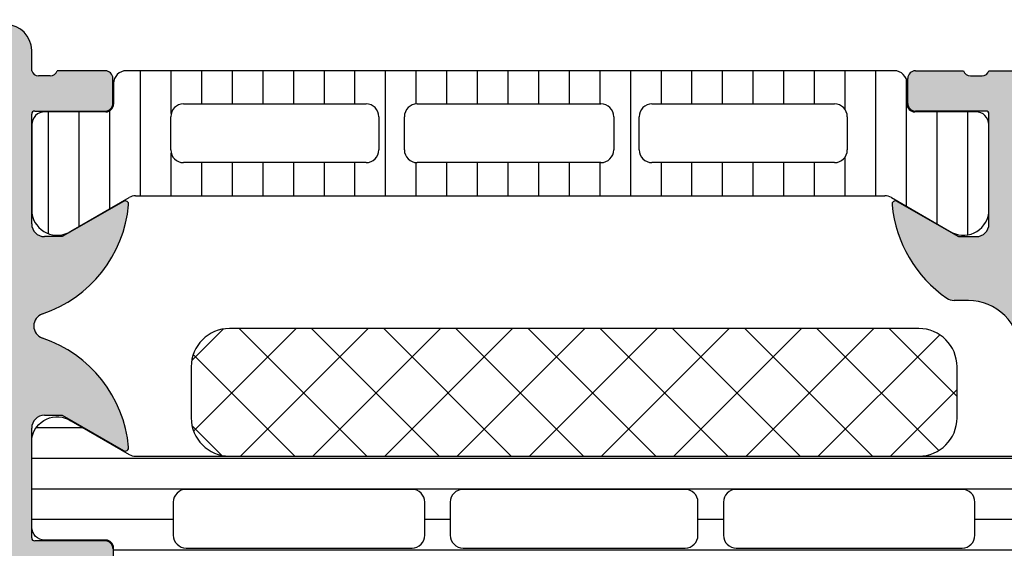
# Model space of a CAD drawing. Header units: millimetres. Extents: x 247761 to 294611, y 172579 to 236863.
# Tile 567 of 596: x 276233 to 276271, y 195441 to 195462. Entities that reach past the tile are written whole.
import ezdxf

# ---------------------------------------------------------------- set-up
doc = ezdxf.new("R2010")
doc.units = ezdxf.units.MM
doc.layers.add('FASÁDA DETAILNÍ', color=4, linetype='Continuous')
doc.layers.add('NOVA', color=240, linetype='Continuous')

# ---------------------------------------------------------------- blocks, each defined once
blk = doc.blocks.new('A$C69D17D4D')
at = {"layer": 'FASÁDA DETAILNÍ'}
h = blk.add_hatch(color=256, dxfattribs=at)
edge = h.paths.add_edge_path()
edge.add_arc((1588.938067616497, 22086.81045535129), 0.120000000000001, 90.0000000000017, 180.0000000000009, ccw=False)
edge.add_line((1588.938067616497, 22086.93045535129), (1591.698065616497, 22086.93045535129))
edge.add_arc((1591.698065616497, 22087.23045535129), 0.3000000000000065, 270, 359.9999999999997)
edge.add_line((1591.998065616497, 22087.23045535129), (1591.998065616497, 22088.21042967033))
edge.add_arc((1591.698065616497, 22088.21042967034), 0.3000000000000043, -8.905553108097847e-14, 90.00000000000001)
edge.add_line((1591.698065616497, 22088.51042967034), (1589.818054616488, 22088.51042967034))
edge.add_arc((1589.550511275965, 22088.58929676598), 0.2789255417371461, -91.16287007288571, -16.42459455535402, ccw=False)
edge.add_line((1589.544850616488, 22088.31042867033), (1589.091256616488, 22088.31042867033))
edge.add_arc((1589.08558820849, 22088.58926611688), 0.2788950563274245, -163.58012358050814, -88.83541062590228, ccw=False)
edge.add_line((1588.818067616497, 22088.51042967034), (1588.818067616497, 22089.31060438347))
edge.add_arc((1587.818067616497, 22089.31060438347), 0.9999999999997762, -1.276038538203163e-11, 89.9999999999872)
edge.add_line((1587.818067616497, 22090.31060438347), (1584.318060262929, 22090.31060438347))
edge.add_arc((1584.318080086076, 22089.31058456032), 1.000019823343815, 90.00113576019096, 179.9988642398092)
edge.add_line((1583.318060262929, 22089.31060438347), (1583.318060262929, 22088.81060438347))
edge.add_line((1583.318060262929, 22088.81060438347), (1585.818060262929, 22088.81060438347))
edge.add_arc((1585.818014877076, 22087.81055899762), 1.000045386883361, 0.0026002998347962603, 89.99739970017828, ccw=False)
edge.add_line((1586.818060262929, 22087.81060438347), (1586.818060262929, 22086.51058607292))
edge.add_arc((1585.818007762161, 22086.51063857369), 1.000052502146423, -89.99699208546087, -0.0030079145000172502, ccw=False)
edge.add_line((1585.818060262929, 22085.51058607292), (1578.818060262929, 22085.51058607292))
edge.add_arc((1578.318060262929, 22086.03570782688), 0.7250881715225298, -133.5961838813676, -46.40381611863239, ccw=False)
edge.add_line((1577.818060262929, 22085.51058607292), (1571.783972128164, 22085.51058607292))
edge.add_arc((1571.784024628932, 22086.51063857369), 1.000052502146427, 180.0030079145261, 269.9969920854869, ccw=False)
edge.add_line((1570.783972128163, 22086.51058607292), (1570.783972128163, 22087.81060438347))
edge.add_arc((1571.784017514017, 22087.81055899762), 1.000045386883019, 90.00260029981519, 179.9973997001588, ccw=False)
edge.add_line((1571.783972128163, 22088.81060438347), (1573.318060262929, 22088.81060438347))
edge.add_line((1573.318060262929, 22088.81060438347), (1573.318060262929, 22089.41061048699))
edge.add_line((1573.318060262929, 22089.41061048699), (1572.218054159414, 22090.51058607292))
edge.add_line((1572.218054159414, 22090.51058607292), (1568.818060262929, 22090.51058607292))
edge.add_line((1568.818060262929, 22090.51058607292), (1568.818060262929, 22063.51068525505))
edge.add_line((1568.818060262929, 22063.51068525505), (1572.218054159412, 22063.51068525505))
edge.add_line((1572.218054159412, 22063.51068525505), (1573.318060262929, 22064.61066084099))
edge.add_line((1573.318060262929, 22064.61066084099), (1573.318060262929, 22065.21066694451))
edge.add_line((1573.318060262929, 22065.21066694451), (1571.783972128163, 22065.21066694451))
edge.add_arc((1571.784017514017, 22066.21071233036), 1.000045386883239, 180.0026002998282, 269.99739970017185, ccw=False)
edge.add_line((1570.783972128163, 22066.21066694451), (1570.783972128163, 22067.51068525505))
edge.add_arc((1571.784024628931, 22067.51063275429), 1.000052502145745, 90.0030079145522, 179.996992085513, ccw=False)
edge.add_line((1571.783972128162, 22068.51068525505), (1577.818060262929, 22068.51068525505))
edge.add_arc((1578.318060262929, 22067.98556350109), 0.7250881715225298, 46.40381611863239, 133.5961838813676, ccw=False)
edge.add_line((1578.818060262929, 22068.51068525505), (1585.818060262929, 22068.51068525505))
edge.add_arc((1585.818007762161, 22067.51063275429), 1.000052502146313, 0.0030079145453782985, 89.99699208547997, ccw=False)
edge.add_line((1586.818060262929, 22067.51068525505), (1586.818060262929, 22066.21066694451))
edge.add_arc((1585.818014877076, 22066.21071233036), 1.000045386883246, -89.9973997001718, -0.0026002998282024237, ccw=False)
edge.add_line((1585.818060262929, 22065.21066694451), (1583.318060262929, 22065.21066694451))
edge.add_line((1583.318060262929, 22065.21066694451), (1583.318060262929, 22064.71066694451))
edge.add_arc((1584.318080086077, 22064.71068676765), 1.000019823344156, 180.0011357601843, 269.9988642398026)
edge.add_line((1584.318060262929, 22063.71066694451), (1588.818060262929, 22063.71066694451))
edge.add_arc((1588.81807058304, 22064.2106566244), 0.4999896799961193, 269.9988173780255, 360.0011826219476)
edge.add_line((1589.318060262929, 22064.21066694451), (1589.318060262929, 22065.21066694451))
edge.add_line((1589.318060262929, 22065.21066694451), (1588.518057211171, 22065.21066694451))
edge.add_line((1588.518057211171, 22065.21066694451), (1588.518057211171, 22068.21068220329))
edge.add_arc((1588.818064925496, 22068.2106848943), 0.3000077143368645, 89.99948607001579, 180.0005139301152, ccw=False)
edge.add_arc((1589.08558820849, 22068.43185616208), 0.2788950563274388, 88.83541062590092, 163.5801235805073, ccw=False)
edge.add_line((1589.091256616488, 22068.71069360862), (1589.544850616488, 22068.71069360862))
edge.add_arc((1589.550511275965, 22068.43182551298), 0.2789255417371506, 16.424594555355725, 91.16287007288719, ccw=False)
edge.add_line((1589.818054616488, 22068.51069260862), (1591.698065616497, 22068.51069260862))
edge.add_arc((1591.698065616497, 22068.81069260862), 0.3000000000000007, 269.9999999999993, 359.9999999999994)
edge.add_line((1591.998065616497, 22068.81069260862), (1591.998065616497, 22069.79066692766))
edge.add_arc((1591.698065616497, 22069.79066692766), 0.3000000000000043, 1.272221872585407e-14, 90.00000000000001)
edge.add_line((1591.698065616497, 22070.09066692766), (1588.938067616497, 22070.09066692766))
edge.add_arc((1588.938067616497, 22070.21066692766), 0.1200000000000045, 180, 269.9999999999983, ccw=False)
edge.add_line((1588.818067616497, 22070.21066692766), (1588.818067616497, 22074.51069260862))
edge.add_arc((1589.318067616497, 22074.51069260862), 0.4999999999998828, 90.00000000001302, 180.0000000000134, ccw=False)
edge.add_line((1589.318067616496, 22075.01069260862), (1590.018067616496, 22075.01069260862))
edge.add_line((1590.018067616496, 22075.01069260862), (1592.410887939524, 22073.629197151))
edge.add_arc((1592.479947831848, 22073.74881239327), 0.1381197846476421, 239.9999999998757, 367.702437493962)
edge.add_arc((1587.638596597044, 22073.30119400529), 4.999999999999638, 5.34922800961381, 71.29059925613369)
edge.add_arc((1589.40282279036, 22078.51056113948), 0.5000000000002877, 108.70940074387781, 251.29059925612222, ccw=False)
edge.add_arc((1587.638596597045, 22083.71992827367), 4.999999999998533, -71.29059925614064, -5.349228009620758)
edge.add_arc((1592.479947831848, 22083.27230988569), 0.1381197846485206, -7.702437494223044, 119.9999999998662)
edge.add_line((1592.410887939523, 22083.39192512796), (1590.018067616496, 22082.01042967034))
edge.add_line((1590.018067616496, 22082.01042967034), (1589.318067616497, 22082.01042967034))
edge.add_arc((1589.318067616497, 22082.51042967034), 0.5000000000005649, 179.9999999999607, 269.99999999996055, ccw=False)
edge.add_line((1588.818067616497, 22082.51042967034), (1588.818067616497, 22086.81045535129))
edge = h.paths.add_edge_path(flags=16)
edge.add_arc((1570.918066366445, 22071.51067762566), 0.5, 180, 270, ccw=False)
edge.add_line((1570.418066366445, 22071.51067762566), (1570.418066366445, 22083.51058607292))
edge.add_arc((1570.918066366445, 22083.51058607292), 0.5, 90, 180, ccw=False)
edge.add_line((1570.918066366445, 22084.01058607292), (1586.618048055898, 22084.01058607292))
edge.add_arc((1586.618048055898, 22083.51058607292), 0.5, 0, 90, ccw=False)
edge.add_line((1587.118048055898, 22083.51058607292), (1587.118048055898, 22071.51067762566))
edge.add_arc((1586.618048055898, 22071.51067762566), 0.5, -90, 0, ccw=False)
edge.add_line((1586.618048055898, 22071.01067762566), (1585.118048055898, 22071.01067762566))
edge.add_line((1585.118048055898, 22071.01067762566), (1585.118048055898, 22070.51067762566))
edge.add_arc((1584.618048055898, 22070.51067762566), 0.5000000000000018, -89.99999999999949, 0, ccw=False)
edge.add_line((1584.618048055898, 22070.01067762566), (1572.918066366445, 22070.01067762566))
edge.add_arc((1572.918066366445, 22070.51067762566), 0.5, 180, 269.9999999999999, ccw=False)
edge.add_line((1572.418066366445, 22070.51067762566), (1572.418066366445, 22071.01067762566))
edge.add_line((1572.418066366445, 22071.01067762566), (1570.918066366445, 22071.01067762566))
h = blk.add_hatch(dxfattribs=at)
h.set_pattern_fill('_USER', color=256, scale=1.2, angle=90, style=0, pattern_type=0)
h.set_pattern_definition([(90, (0, 0), (-1.2, 7.347638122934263e-17), [])])
edge = h.paths.add_edge_path()
edge.add_line((1622.493950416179, 22083.54357428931), (1624.777607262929, 22082.22510457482))
edge.add_arc((1625.318242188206, 22083.06635722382), 0.9999960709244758, 237.2729839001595, 351.8183919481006)
edge.add_line((1626.308060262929, 22082.92404657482), (1626.308060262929, 22086.40058807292))
edge.add_arc((1625.80806428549, 22086.40059071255), 0.4999959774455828, -0.0003024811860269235, 90.00030248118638)
edge.add_line((1625.808061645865, 22086.90058668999), (1623.408063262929, 22086.90025473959))
edge.add_arc((1623.408063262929, 22087.20025473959), 0.3000000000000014, 180, 269.9999999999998, ccw=False)
edge.add_line((1623.108063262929, 22087.20025473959), (1623.108063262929, 22088.01058607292))
edge.add_arc((1622.608065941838, 22088.01058875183), 0.4999973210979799, -0.0003069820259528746, 90.00030698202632)
edge.add_line((1622.608063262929, 22088.51058607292), (1592.525588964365, 22088.51058607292))
edge.add_arc((1592.525586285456, 22088.01058875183), 0.4999973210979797, 89.99969301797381, 180.0003069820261)
edge.add_line((1592.025588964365, 22088.01058607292), (1592.025588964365, 22087.20025473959))
edge.add_arc((1591.725588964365, 22087.20025473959), 0.3000000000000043, -90, -1.1368683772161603e-13, ccw=False)
edge.add_line((1591.725588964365, 22086.90025473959), (1589.325590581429, 22086.90058668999))
edge.add_arc((1589.325587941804, 22086.40059071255), 0.4999959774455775, 89.99969751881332, 180.0003024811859)
edge.add_line((1588.825591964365, 22086.40058807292), (1588.825591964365, 22082.92404657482))
edge.add_arc((1589.815410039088, 22083.06635722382), 0.9999960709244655, 188.1816080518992, 302.7270160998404)
edge.add_line((1590.356044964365, 22082.22510457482), (1592.639701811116, 22083.54357428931))
edge.add_arc((1592.889701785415, 22083.11056157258), 0.5000000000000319, 90.00005990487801, 119.9999965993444, ccw=False)
edge.add_line((1592.889701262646, 22083.61056157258), (1622.243950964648, 22083.61056157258))
edge.add_arc((1622.243950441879, 22083.11056157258), 0.5000000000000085, 60.0000034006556, 89.99994009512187, ccw=False)
edge = h.paths.add_edge_path(flags=16)
edge.add_line((1601.917233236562, 22084.91057234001), (1594.767208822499, 22084.9105875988))
edge.add_arc((1594.767252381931, 22085.41063115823), 0.5000435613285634, 180.0049911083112, 269.9950088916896, ccw=False)
edge.add_line((1594.267208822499, 22085.4105875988), (1594.267208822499, 22086.71059637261))
edge.add_arc((1594.767221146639, 22086.71056878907), 0.5000123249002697, 90.00141220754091, 179.9968392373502, ccw=False)
edge.add_line((1594.767208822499, 22087.21058111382), (1601.917233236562, 22087.21058111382))
edge.add_arc((1601.917189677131, 22086.71053755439), 0.5000435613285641, 0.004991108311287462, 89.99500889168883, ccw=False)
edge.add_line((1602.417233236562, 22086.71058111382), (1602.417233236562, 22085.41057234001))
edge.add_arc((1601.917189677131, 22085.41061589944), 0.5000435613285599, -89.99500889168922, -0.004991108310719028, ccw=False)
edge = h.paths.add_edge_path(flags=16)
edge.add_line((1620.267232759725, 22084.91057234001), (1613.117206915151, 22084.91057234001))
edge.add_arc((1613.117250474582, 22085.41061589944), 0.5000435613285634, 180.0049911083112, 269.9950088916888, ccw=False)
edge.add_line((1612.617206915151, 22085.41057234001), (1612.617206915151, 22086.71058111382))
edge.add_arc((1613.117250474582, 22086.71053755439), 0.5000435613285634, 90.00499110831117, 179.9950088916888, ccw=False)
edge.add_line((1613.117206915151, 22087.21058111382), (1620.267232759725, 22087.21058111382))
edge.add_arc((1620.267189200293, 22086.71053755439), 0.5000435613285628, 0.004991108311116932, 89.99500889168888, ccw=False)
edge.add_line((1620.767232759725, 22086.71058111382), (1620.767232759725, 22085.41057234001))
edge.add_arc((1620.267189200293, 22085.41061589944), 0.5000435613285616, -89.99500889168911, -0.004991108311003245, ccw=False)
edge = h.paths.add_edge_path(flags=16)
edge.add_line((1611.117206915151, 22084.91057234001), (1603.917233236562, 22084.91057234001))
edge.add_arc((1603.917182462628, 22085.41052156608), 0.4999492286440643, -180.00581885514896, -89.99418114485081, ccw=False)
edge.add_line((1603.417233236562, 22085.41057234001), (1603.417233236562, 22086.71058111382))
edge.add_arc((1603.917182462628, 22086.71063188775), 0.4999492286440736, 89.99418114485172, 180.0058188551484, ccw=False)
edge.add_line((1603.917233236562, 22087.21058111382), (1611.117206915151, 22087.21058111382))
edge.add_arc((1611.117257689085, 22086.71063188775), 0.4999492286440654, -0.005818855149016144, 90.00581885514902, ccw=False)
edge.add_line((1611.617206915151, 22086.71058111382), (1611.617206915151, 22085.41057234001))
edge.add_arc((1611.117257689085, 22085.41052156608), 0.4999492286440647, -90.00581885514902, 0.005818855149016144, ccw=False)
h = blk.add_hatch(color=256, dxfattribs=at)
edge = h.paths.add_edge_path()
edge.add_arc((1643.31799277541, 22023.51065356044), 0.5000674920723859, -89.99226754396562, -0.007732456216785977, ccw=False)
edge.add_line((1643.318060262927, 22023.01058607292), (1639.318060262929, 22023.01058607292))
edge.add_arc((1639.318127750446, 22023.51065356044), 0.5000674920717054, 180.0077324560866, 269.99226754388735, ccw=False)
edge.add_line((1638.818060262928, 22023.51058607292), (1638.818060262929, 22024.81063490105))
edge.add_arc((1639.318097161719, 22024.81059800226), 0.5000369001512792, 90.00422797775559, 179.9957720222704, ccw=False)
edge.add_line((1639.31806026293, 22025.31063490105), (1639.818060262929, 22025.31063490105))
edge.add_line((1639.818060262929, 22025.31063490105), (1639.818060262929, 22024.31063490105))
edge.add_line((1639.818060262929, 22024.31063490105), (1641.318060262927, 22024.31063490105))
edge.add_arc((1641.318097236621, 22025.31059792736), 0.9999630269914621, 269.9978814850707, 360.0021185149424)
edge.add_line((1642.318060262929, 22025.31063490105), (1642.318060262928, 22029.31063490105))
edge.add_arc((1641.317983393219, 22029.31055803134), 1.000076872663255, 0.004403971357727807, 89.99559602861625)
edge.add_line((1641.318060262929, 22030.31063490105), (1639.818060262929, 22030.31063490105))
edge.add_line((1639.818060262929, 22030.31063490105), (1639.818060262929, 22029.31063490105))
edge.add_line((1639.818060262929, 22029.31063490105), (1639.318060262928, 22029.31063490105))
edge.add_arc((1639.318002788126, 22029.81057742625), 0.4999425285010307, -180.00658688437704, -89.99341311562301, ccw=False)
edge.add_line((1638.818060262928, 22029.81063490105), (1638.818060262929, 22032.61062269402))
edge.add_arc((1639.31806026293, 22032.61062269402), 0.5000000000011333, 90.0000000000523, 180.0000000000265, ccw=False)
edge.add_line((1639.318060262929, 22033.11062269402), (1639.518060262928, 22033.11062269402))
edge.add_arc((1639.518060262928, 22032.61062269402), 0.5000000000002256, -2.609112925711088e-11, 89.99999999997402, ccw=False)
edge.add_line((1640.018060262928, 22032.61062269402), (1640.018060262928, 22032.11062269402))
edge.add_arc((1640.518095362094, 22032.11065779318), 0.500035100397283, 180.0040217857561, 269.9959782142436)
edge.add_line((1640.518060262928, 22031.61062269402), (1641.318063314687, 22031.61062269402))
edge.add_arc((1641.318046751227, 22032.11063925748), 0.5000165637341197, -89.99810203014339, -0.001897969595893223)
edge.add_line((1641.818063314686, 22032.11062269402), (1641.818063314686, 22063.4106165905))
edge.add_line((1641.818063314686, 22063.4106165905), (1641.38566668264, 22069.44907421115))
edge.add_arc((1640.386446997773, 22069.41061815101), 0.9999594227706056, 2.20400286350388, 89.99999999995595)
edge.add_line((1640.386446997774, 22070.41057757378), (1633.717994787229, 22070.41057757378))
edge.add_arc((1633.717994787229, 22069.91057757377), 0.5000000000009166, 90.00000000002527, 179.9999999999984)
edge.add_line((1633.217994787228, 22069.91057757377), (1633.217994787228, 22069.01057757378))
edge.add_arc((1632.717994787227, 22069.01057757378), 0.5000000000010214, -89.99999999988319, 1.425064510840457e-10, ccw=False)
edge.add_line((1632.717994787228, 22068.51057757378), (1631.317993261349, 22068.51057757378))
edge.add_arc((1631.050472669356, 22068.43174112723), 0.278895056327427, 16.41987641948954, 91.1645893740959)
edge.add_line((1631.044804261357, 22068.71057857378), (1630.591210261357, 22068.71057857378))
edge.add_arc((1630.58554960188, 22068.43171047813), 0.2789255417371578, 88.83712992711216, 163.575405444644)
edge.add_line((1630.318006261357, 22068.51057757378), (1628.437995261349, 22068.51057757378))
edge.add_arc((1628.437995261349, 22068.81057757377), 0.3000000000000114, 180.0000000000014, 270, ccw=False)
edge.add_line((1628.137995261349, 22068.81057757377), (1628.137995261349, 22069.79055189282))
edge.add_arc((1628.437995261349, 22069.79055189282), 0.2999999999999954, 90.0000000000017, 180.0000000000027, ccw=False)
edge.add_line((1628.437995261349, 22070.09055189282), (1631.197993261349, 22070.09055189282))
edge.add_arc((1631.197993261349, 22070.21055189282), 0.1200000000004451, 269.9999999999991, 360)
edge.add_line((1631.317993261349, 22070.21055189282), (1631.317993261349, 22074.51057757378))
edge.add_arc((1630.817993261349, 22074.51057757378), 0.5000000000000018, -8.014997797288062e-13, 89.9999999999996)
edge.add_line((1630.817993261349, 22075.01057757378), (1630.11799326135, 22075.01057757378))
edge.add_line((1630.11799326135, 22075.01057757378), (1627.725172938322, 22073.62908211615))
edge.add_arc((1627.656113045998, 22073.74869735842), 0.1381197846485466, -180.0000000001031, -60.000000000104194, ccw=False)
edge.add_line((1627.517993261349, 22073.74869735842), (1627.51799326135, 22077.51057757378))
edge.add_arc((1625.517993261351, 22077.51057757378), 1.999999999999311, 6.730053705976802e-12, 90.00000000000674)
edge.add_line((1625.51799326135, 22079.51057757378), (1624.949997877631, 22079.51057757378))
edge.add_arc((1624.949997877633, 22080.01057757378), 0.5000000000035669, 235.5209282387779, 269.99999999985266, ccw=False)
edge.add_arc((1627.497471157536, 22083.72007617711), 4.999999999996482, 185.3492280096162, 235.5209282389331, ccw=False)
edge.add_arc((1622.656119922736, 22083.27245778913), 0.1381197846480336, 60.00000000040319, 187.7024374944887, ccw=False)
edge.add_line((1622.725179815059, 22083.3920730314), (1625.118000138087, 22082.01057757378))
edge.add_line((1625.118000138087, 22082.01057757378), (1625.818000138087, 22082.01057757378))
edge.add_arc((1625.818000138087, 22082.51057757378), 0.5, 270, 360)
edge.add_line((1626.318000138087, 22082.51057757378), (1626.318000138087, 22086.81060325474))
edge.add_arc((1626.19800013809, 22086.81060325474), 0.1199999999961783, 1.272221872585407e-14, 89.9999999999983)
edge.add_line((1626.19800013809, 22086.93060325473), (1623.43800213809, 22086.93060325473))
edge.add_arc((1623.43800213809, 22087.23060325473), 0.2999999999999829, -180, -89.99999999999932, ccw=False)
edge.add_line((1623.138002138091, 22087.23060325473), (1623.138002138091, 22088.21057757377))
edge.add_arc((1623.43800213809, 22088.21057757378), 0.300000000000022, 90.00000000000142, 180, ccw=False)
edge.add_line((1623.43800213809, 22088.51057757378), (1625.318013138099, 22088.51057757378))
edge.add_arc((1625.585556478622, 22088.58944466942), 0.2789255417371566, 196.424594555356, 271.1628700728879)
edge.add_line((1625.591217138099, 22088.31057657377), (1626.044811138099, 22088.31057657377))
edge.add_arc((1626.050479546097, 22088.58941402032), 0.2788950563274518, 268.8354106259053, 343.5801235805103)
edge.add_line((1626.318000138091, 22088.51057757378), (1629.318058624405, 22088.51057757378))
edge.add_line((1629.318058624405, 22088.51057757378), (1630.018161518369, 22087.81050520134))
edge.add_line((1630.018161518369, 22087.81050520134), (1630.01816151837, 22087.21049909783))
edge.add_line((1630.01816151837, 22087.21049909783), (1628.418155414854, 22087.21049909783))
edge.add_arc((1628.418164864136, 22086.71048964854), 0.5000094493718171, 90.00108278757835, 179.9989172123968)
edge.add_line((1627.918155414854, 22086.71049909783), (1627.918155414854, 22086.31507101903))
edge.add_arc((1628.418155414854, 22086.31507101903), 0.5000000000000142, 180.0000000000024, 195.0000000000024)
edge.add_line((1627.935192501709, 22086.18566149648), (1628.319401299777, 22084.75177474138))
edge.add_arc((1629.285327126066, 22085.01059378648), 1.000000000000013, 195.0000000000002, 270.0000000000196)
edge.add_line((1629.285327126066, 22084.01059378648), (1635.018149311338, 22084.01059378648))
edge.add_line((1635.018149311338, 22084.01059378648), (1635.018149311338, 22087.21049909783))
edge.add_line((1635.018149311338, 22087.21049909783), (1634.218161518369, 22087.21049909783))
edge.add_line((1634.218161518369, 22087.21049909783), (1634.218161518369, 22087.81050520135))
edge.add_line((1634.218161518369, 22087.81050520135), (1635.430594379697, 22088.51048689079))
edge.add_line((1635.430594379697, 22088.51048689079), (1636.518149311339, 22088.51048689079))
edge.add_line((1636.518149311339, 22088.51048689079), (1636.518149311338, 22073.51057757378))
edge.add_arc((1637.018149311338, 22073.51057757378), 0.5000000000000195, 179.9999999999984, 270.0000000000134)
edge.add_line((1637.018149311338, 22073.01057757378), (1642.818060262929, 22073.01057757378))
edge.add_arc((1642.818060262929, 22072.01057757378), 1, 0, 90.0000000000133, ccw=False)
edge.add_line((1643.818060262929, 22072.01057757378), (1643.818060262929, 22023.51058607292))
edge = h.paths.add_edge_path(flags=16)
edge.add_line((1634.218161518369, 22082.41059378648), (1629.81816151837, 22082.41059378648))
edge.add_arc((1629.81816151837, 22081.91059378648), 0.5000000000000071, 90.00000000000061, 179.9999999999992)
edge.add_line((1629.31816151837, 22081.91059378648), (1629.318161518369, 22077.51059378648))
edge.add_arc((1629.818161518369, 22077.51059378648), 0.4999999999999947, 179.9999999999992, 270.0000000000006)
edge.add_line((1629.818161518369, 22077.01059378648), (1634.218161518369, 22077.01059378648))
edge.add_arc((1634.218161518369, 22077.51059378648), 0.5, 270, 360)
edge.add_line((1634.718161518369, 22077.51059378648), (1634.718161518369, 22081.91059378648))
edge.add_arc((1634.218161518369, 22081.91059378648), 0.4999999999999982, 1.272221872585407e-14, 90.00000000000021)
h = blk.add_hatch(dxfattribs=at)
h.set_pattern_fill('NETZ', color=256, scale=2, angle=45, style=0)
h.set_pattern_definition([(45, (0, 0), (-1.414213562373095, 1.414213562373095), []), (135, (0, 0), (-1.414213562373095, -1.414213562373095), [])])
h.paths.add_polyline_path([(1623.566983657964, 22078.4113208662, -0.4142135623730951), (1625.066983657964, 22076.9113208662), (1625.066983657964, 22074.9113208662, -0.4142135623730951), (1623.566983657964, 22073.4113208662), (1596.566983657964, 22073.4113208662, -0.4142135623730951), (1595.066983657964, 22074.9113208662), (1595.066983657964, 22076.9113208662, -0.4142135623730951), (1596.566983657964, 22078.4113208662)])
h = blk.add_hatch(dxfattribs=at)
h.set_pattern_fill('LINIE', color=256, scale=1.2, angle=180, style=0)
h.set_pattern_definition([(180, (1631.942673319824, 22087.79354819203), (-1.469551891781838e-16, -1.2), [])])
edge = h.paths.add_edge_path()
edge.add_arc((1628.407976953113, 22069.81977573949), 0.2999999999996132, 89.99792470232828, 179.9979247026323)
edge.add_line((1628.107976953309, 22069.81978660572), (1628.107948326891, 22069.00945527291))
edge.add_arc((1627.607951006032, 22069.0094707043), 0.4999973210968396, 269.9976177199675, 359.99823168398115, ccw=False)
edge.add_line((1627.607930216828, 22068.50947338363), (1626.7668579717, 22068.50815283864))
edge.add_arc((1626.766857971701, 22068.30815283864), 0.2000000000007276, 90.00000000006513, 180)
edge.add_line((1626.5668579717, 22068.30815283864), (1626.5668579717, 22064.20815283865))
edge.add_arc((1626.0668579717, 22064.20815283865), 0.5, -90, 0, ccw=False)
edge.add_line((1626.0668579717, 22063.70815283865), (1625.236108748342, 22063.70815283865))
edge.add_arc((1625.236108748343, 22064.70815283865), 1, 195.0000000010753, 269.99999999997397, ccw=False)
edge.add_line((1624.270182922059, 22064.44933379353), (1624.0668579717, 22065.20815283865))
edge.add_line((1624.0668579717, 22065.20815283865), (1625.0668579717, 22065.20815283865))
edge.add_line((1625.0668579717, 22065.20815283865), (1625.0668579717, 22067.50815283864))
edge.add_arc((1624.0627314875, 22067.50644359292), 1.004127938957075, 0.097530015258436, 89.76591227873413)
edge.add_line((1624.066833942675, 22068.51056315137), (1621.066955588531, 22068.51056315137))
edge.add_arc((1621.070983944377, 22067.5064438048), 1.004127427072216, 90.22985967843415, 179.9024820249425)
edge.add_line((1620.0668579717, 22067.50815283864), (1620.0668579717, 22065.20815283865))
edge.add_line((1620.0668579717, 22065.20815283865), (1621.0668579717, 22065.20815283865))
edge.add_line((1621.0668579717, 22065.20815283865), (1620.863533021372, 22064.44933379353))
edge.add_arc((1619.897607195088, 22064.70815283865), 1.000000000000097, 270, 344.99999999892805, ccw=False)
edge.add_line((1619.897607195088, 22063.70815283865), (1619.0668579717, 22063.70815283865))
edge.add_arc((1619.0668579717, 22064.20815283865), 0.5, 180, 270, ccw=False)
edge.add_line((1618.5668579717, 22064.20815283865), (1618.5668579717, 22068.30815283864))
edge.add_arc((1618.362684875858, 22068.30642428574), 0.2041804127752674, 0.485061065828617, 88.84413105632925)
edge.add_line((1618.366803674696, 22068.51056315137), (1592.525436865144, 22068.51058607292))
edge.add_arc((1592.525452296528, 22069.01058339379), 0.4999973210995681, 179.9976177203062, 269.9982316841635, ccw=False)
edge.add_line((1592.025454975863, 22069.01060418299), (1592.025483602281, 22069.8209355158))
edge.add_arc((1591.725483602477, 22069.82094638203), 0.3000000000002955, 359.9979247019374, 449.9979247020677)
edge.add_line((1591.725494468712, 22070.12094638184), (1589.325496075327, 22070.12070136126))
edge.add_arc((1589.325511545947, 22070.62069733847), 0.4999959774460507, 179.9976222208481, 269.99822718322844, ccw=False)
edge.add_line((1588.825515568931, 22070.62071808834), (1588.825642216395, 22074.09725958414))
edge.add_arc((1589.815455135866, 22073.95491308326), 0.9999960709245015, 57.27090860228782, 171.8163166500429, ccw=False)
edge.add_line((1590.356120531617, 22074.79614614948), (1592.639729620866, 22073.47759372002))
edge.add_arc((1592.889745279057, 22073.91059738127), 0.4999999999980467, 239.9979281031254, 269.9978647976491)
edge.add_line((1592.889726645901, 22073.41059738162), (1627.243995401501, 22073.40951106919))
edge.add_arc((1627.244012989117, 22073.90951106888), 0.500000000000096, 269.9979846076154, 299.9979213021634)
edge.add_line((1627.493997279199, 22073.47648929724), (1629.777701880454, 22074.79487629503))
edge.add_arc((1630.318306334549, 22073.95360406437), 0.9999960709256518, 8.17953275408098, 122.72494080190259, ccw=False)
edge.add_line((1631.308129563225, 22074.09587886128), (1631.308002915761, 22070.61933736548))
edge.add_arc((1630.808006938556, 22070.6193528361), 0.4999959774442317, 269.9976222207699, 359.9982271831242, ccw=False)
edge.add_line((1630.807986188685, 22070.11935685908), (1628.407987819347, 22070.11977573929))
edge = h.paths.add_edge_path(flags=16)
edge.add_line((1604.216864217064, 22070.31005134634), (1604.216864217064, 22071.61004545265))
edge.add_arc((1603.716867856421, 22071.61004909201), 0.4999963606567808, 359.9995829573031, 450.0004170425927)
edge.add_line((1603.716864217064, 22072.11004545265), (1594.86687032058, 22072.11004545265))
edge.add_arc((1594.866866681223, 22071.61004909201), 0.499996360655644, 89.99958295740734, 180.0004170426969)
edge.add_line((1594.36687032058, 22071.61004545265), (1594.36687032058, 22070.31005134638))
edge.add_arc((1594.866870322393, 22070.31003477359), 0.5000000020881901, 179.9981008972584, 269.9999997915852)
edge.add_line((1594.866870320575, 22069.8100347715), (1603.716864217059, 22069.8100347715))
edge.add_arc((1603.716864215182, 22070.31003477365), 0.5000000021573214, 270.0000002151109, 360.0018990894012)
edge = h.paths.add_edge_path(flags=16)
edge.add_arc((1614.416870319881, 22070.31003477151), 0.5, 269.9999999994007, 360)
edge.add_line((1614.916870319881, 22070.31003477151), (1614.916870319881, 22071.61004545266))
edge.add_arc((1614.416870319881, 22071.61004545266), 0.5, 0, 90.00000000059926)
edge.add_line((1614.416870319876, 22072.11004545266), (1605.716864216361, 22072.11004545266))
edge.add_arc((1605.716864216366, 22071.61004545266), 0.499999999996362, 90.00000000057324, 179.9999999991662)
edge.add_line((1605.216864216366, 22071.61004545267), (1605.216864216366, 22070.31003477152))
edge.add_arc((1605.716864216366, 22070.31003477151), 0.5000000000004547, 179.9999999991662, 269.9999999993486)
edge.add_line((1605.716864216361, 22069.81003477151), (1614.416870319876, 22069.81003477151))
edge = h.paths.add_edge_path(flags=16)
edge.add_arc((1616.416866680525, 22071.61004909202), 0.499996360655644, 89.99958295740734, 180.0004170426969)
edge.add_line((1615.916870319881, 22071.61004545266), (1615.916870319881, 22070.31005134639))
edge.add_arc((1616.416870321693, 22070.31003477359), 0.5000000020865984, 179.9981008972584, 269.9999997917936)
edge.add_line((1616.416870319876, 22069.81003477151), (1625.26687947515, 22069.81003477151))
edge.add_arc((1625.266879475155, 22070.31001951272), 0.4999847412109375, 269.9999999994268, 360)
edge.add_line((1625.766864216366, 22070.31001951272), (1625.766864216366, 22071.61003019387))
edge.add_arc((1625.266848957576, 22071.61003019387), 0.5000152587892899, 0, 90.0000000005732)
edge.add_line((1625.266848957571, 22072.11004545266), (1616.416870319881, 22072.11004545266))
for p, q in [((1588.818067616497, 22088.51042967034), (1588.818067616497, 22089.31060438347)), ((1591.698065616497, 22088.51042967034), (1589.818054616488, 22088.51042967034)), ((1622.608063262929, 22088.51058607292), (1592.525588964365, 22088.51058607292)), ((1623.43800213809, 22088.51057757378), (1625.318013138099, 22088.51057757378)), ((1626.318000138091, 22088.51057757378), (1629.318058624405, 22088.51057757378)), ((1589.544850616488, 22088.31042867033), (1589.091256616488, 22088.31042867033)), ((1591.998065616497, 22087.23045535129), (1591.998065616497, 22088.21042967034)), ((1623.138002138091, 22087.23060325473), (1623.138002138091, 22088.21057757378)), ((1625.591217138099, 22088.31057657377), (1626.044811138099, 22088.31057657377)), ((1592.025588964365, 22088.01058607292), (1592.025588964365, 22087.20025473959)), ((1623.108063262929, 22087.20025473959), (1623.108063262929, 22088.01058607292)), ((1588.938067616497, 22086.93045535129), (1591.698065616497, 22086.93045535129)), ((1594.767208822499, 22087.21058111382), (1601.917233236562, 22087.21058111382)), ((1603.917233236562, 22087.21058111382), (1611.117206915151, 22087.21058111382)), ((1613.117206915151, 22087.21058111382), (1620.267232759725, 22087.21058111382)), ((1626.19800013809, 22086.93060325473), (1623.43800213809, 22086.93060325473)), ((1588.818067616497, 22082.51042967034), (1588.818067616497, 22086.81045535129)), ((1591.725588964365, 22086.90025473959), (1589.325590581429, 22086.90058668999)), ((1594.267208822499, 22085.4105875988), (1594.267208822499, 22086.71059637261)), ((1602.417233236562, 22086.71058111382), (1602.417233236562, 22085.41057234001)), ((1603.417233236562, 22085.41057234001), (1603.417233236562, 22086.71058111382)), ((1611.617206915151, 22086.71058111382), (1611.617206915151, 22085.41057234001)), ((1612.617206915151, 22085.41057234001), (1612.617206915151, 22086.71058111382)), ((1620.767232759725, 22086.71058111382), (1620.767232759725, 22085.41057234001)), ((1625.808061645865, 22086.90058668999), (1623.408063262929, 22086.90025473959)), ((1626.318000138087, 22082.51057757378), (1626.318000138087, 22086.81060325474)), ((1588.825591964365, 22086.40058807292), (1588.825591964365, 22082.92404657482)), ((1626.308060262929, 22082.92404657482), (1626.308060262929, 22086.40058807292)), ((1601.917233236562, 22084.91057234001), (1594.767208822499, 22084.9105875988)), ((1611.117206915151, 22084.91057234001), (1603.917233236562, 22084.91057234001)), ((1620.267232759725, 22084.91057234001), (1613.117206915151, 22084.91057234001)), ((1590.356044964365, 22082.22510457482), (1592.639701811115, 22083.54357428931)), ((1592.889701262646, 22083.61056157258), (1622.243950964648, 22083.61056157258)), ((1622.493950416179, 22083.54357428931), (1624.777607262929, 22082.22510457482)), ((1592.410887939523, 22083.39192512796), (1590.018067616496, 22082.01042967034)), ((1622.725179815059, 22083.3920730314), (1625.118000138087, 22082.01057757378)), ((1590.018067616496, 22082.01042967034), (1589.318067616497, 22082.01042967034)), ((1625.118000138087, 22082.01057757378), (1625.818000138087, 22082.01057757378)), ((1625.51799326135, 22079.51057757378), (1624.949997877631, 22079.51057757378)), ((1589.318067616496, 22075.01069260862), (1590.018067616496, 22075.01069260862)), ((1590.018067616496, 22075.01069260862), (1592.410887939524, 22073.629197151)), ((1588.818067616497, 22070.21066692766), (1588.818067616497, 22074.51069260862)), ((1591.698065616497, 22070.09066692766), (1588.938067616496, 22070.09066692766))]:
    blk.add_line(p, q, dxfattribs=at)
for points in [[(1596.566983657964, 22073.4113208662), (1623.566983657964, 22073.4113208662, 0.414213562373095), (1625.066983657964, 22074.9113208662), (1625.066983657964, 22076.9113208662, 0.414213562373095), (1623.566983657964, 22078.4113208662), (1596.566983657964, 22078.4113208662, 0.414213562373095), (1595.066983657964, 22076.9113208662), (1595.066983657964, 22074.9113208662, 0.414213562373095)], [(1604.216864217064, 22070.31005134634), (1604.216864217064, 22071.61004545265, 0.414217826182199), (1603.716864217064, 22072.11004545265), (1594.86687032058, 22072.11004545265, 0.4142178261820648), (1594.36687032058, 22071.61004545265), (1594.36687032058, 22070.31005134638, 0.4142232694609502), (1594.866870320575, 22069.8100347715), (1603.716864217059, 22069.8100347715, 0.4142232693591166)], [(1614.416870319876, 22069.81003477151, 0.4142135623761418), (1614.916870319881, 22070.31003477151), (1614.916870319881, 22071.61004545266, 0.4142135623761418), (1614.416870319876, 22072.11004545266), (1605.716864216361, 22072.11004545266, 0.4142135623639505), (1605.216864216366, 22071.61004545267), (1605.216864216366, 22070.31003477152, 0.414213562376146), (1605.716864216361, 22069.81003477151)], [(1616.416870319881, 22072.11004545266, 0.4142178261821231), (1615.916870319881, 22071.61004545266), (1615.916870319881, 22070.31005134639, 0.4142232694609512), (1616.416870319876, 22069.81003477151), (1625.26687947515, 22069.81003477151, 0.4142135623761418), (1625.766864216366, 22070.31001951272), (1625.766864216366, 22071.61003019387, 0.4142135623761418), (1625.266848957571, 22072.11004545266)]]:
    blk.add_lwpolyline(points, format="xyb", close=True, dxfattribs=at)
blk.add_lwpolyline([(1592.025454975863, 22069.01060418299), (1592.025483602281, 22069.8209355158, 0.414213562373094), (1591.725494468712, 22070.12094638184), (1589.325496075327, 22070.12070136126, -0.414216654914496), (1588.825515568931, 22070.62071808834), (1588.825642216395, 22074.09725958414, -0.5460410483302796), (1590.356120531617, 22074.79614614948), (1592.639729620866, 22073.47759372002, 0.1316522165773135), (1592.889726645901, 22073.41059738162), (1627.243995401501, 22073.40951106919, 0.1316522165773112)], format="xyb", dxfattribs=at)
for centre, radius, start, end in [((1587.818067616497, 22089.31060438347), 0.9999999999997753, 0, 89.99999999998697), ((1589.08558820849, 22088.58926611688), 0.2788950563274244, 196.4198764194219, 271.1645893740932), ((1589.550511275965, 22088.58929676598), 0.2789255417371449, 268.8371299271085, 343.575405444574), ((1591.698065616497, 22088.21042967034), 0.3000000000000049, 0, 90), ((1592.525586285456, 22088.01058875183), 0.4999973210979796, 89.99969301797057, 180.0003069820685), ((1622.608065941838, 22088.01058875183), 0.4999973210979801, 359.9996930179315, 90.00030698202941), ((1623.43800213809, 22088.21057757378), 0.3000000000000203, 90, 180), ((1625.585556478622, 22088.58944466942), 0.2789255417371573, 196.424594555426, 271.1628700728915), ((1626.050479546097, 22088.58941402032), 0.2788950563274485, 268.8354106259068, 343.5801235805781), ((1588.938067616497, 22086.81045535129), 0.1199999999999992, 90, 180), ((1591.698065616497, 22087.23045535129), 0.3000000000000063, 270, 0), ((1591.725588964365, 22087.20025473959), 0.3000000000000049, 270, 0), ((1594.767221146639, 22086.71056878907), 0.500012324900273, 90.00141220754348, 179.9968392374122), ((1601.917189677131, 22086.71053755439), 0.500043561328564, 0.004991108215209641, 89.9950088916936), ((1603.917182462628, 22086.71063188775), 0.4999492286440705, 89.99418114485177, 180.0058188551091), ((1611.117257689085, 22086.71063188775), 0.4999492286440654, 359.9941811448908, 90.00581885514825), ((1613.117250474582, 22086.71053755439), 0.5000435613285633, 90.00499110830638, 179.9950088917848), ((1620.267189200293, 22086.71053755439), 0.5000435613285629, 0.004991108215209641, 89.9950088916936), ((1623.408063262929, 22087.20025473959), 0.3000000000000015, 180, 270), ((1623.43800213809, 22087.23060325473), 0.2999999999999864, 180, 270), ((1626.19800013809, 22086.81060325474), 0.1199999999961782, 0, 90), ((1589.325587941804, 22086.40059071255), 0.4999959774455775, 89.9996975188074, 180.0003024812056), ((1625.80806428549, 22086.40059071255), 0.4999959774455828, 359.9996975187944, 90.00030248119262), ((1594.767252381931, 22085.41063115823), 0.5000435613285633, 180.0049911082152, 269.9950088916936), ((1601.917189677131, 22085.41061589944), 0.5000435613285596, 270.0049911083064, 359.9950088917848), ((1603.917182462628, 22085.41052156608), 0.4999492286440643, 179.9941811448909, 270.0058188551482), ((1611.117257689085, 22085.41052156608), 0.4999492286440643, 269.9941811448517, 0.005818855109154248), ((1613.117250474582, 22085.41061589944), 0.5000435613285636, 180.0049911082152, 269.9950088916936), ((1620.267189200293, 22085.41061589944), 0.5000435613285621, 270.0049911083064, 359.9950088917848), ((1592.889701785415, 22083.11056157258), 0.5000000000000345, 90.00005990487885, 119.999996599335), ((1622.243950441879, 22083.11056157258), 0.5000000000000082, 60.00000340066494, 89.99994009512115), ((1587.638596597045, 22083.71992827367), 4.999999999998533, 288.7094007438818, 354.6507719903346), ((1592.479947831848, 22083.27230988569), 0.1381197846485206, 352.297562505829, 119.9999999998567), ((1622.656119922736, 22083.27245778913), 0.1381197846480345, 60.00000000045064, 187.7024374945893), ((1627.497471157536, 22083.72007617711), 4.999999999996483, 185.3492280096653, 235.5209282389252), ((1589.815410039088, 22083.06635722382), 0.99999607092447, 188.1816080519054, 302.7270160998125), ((1625.318242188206, 22083.06635722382), 0.9999960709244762, 237.2729839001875, 351.8183919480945), ((1589.318067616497, 22082.51042967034), 0.500000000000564, 180, 269.9999999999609), ((1625.818000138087, 22082.51057757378), 0.5, 270, 0), ((1624.949997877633, 22080.01057757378), 0.5000000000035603, 235.5209282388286, 269.9999999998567), ((1625.517993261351, 22077.51057757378), 1.999999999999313, 0, 90.00000000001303), ((1589.40282279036, 22078.51056113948), 0.5000000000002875, 108.7094007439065, 251.2905992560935), ((1587.638596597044, 22073.30119400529), 4.999999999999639, 5.349228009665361, 71.2905992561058), ((1589.318067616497, 22074.51069260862), 0.4999999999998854, 90.00000000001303, 180), ((1592.479947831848, 22073.74881239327), 0.1381197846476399, 239.9999999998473, 7.702437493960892), ((1588.938067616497, 22070.21066692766), 0.1200000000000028, 180, 270), ((1591.698065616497, 22069.79066692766), 0.3000000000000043, 0, 90)]:
    blk.add_arc(centre, radius, start, end, dxfattribs=at)

msp = doc.modelspace()

# ---------------------------------------------------------------- block references
at = {"layer": 'NOVA', "ltscale": 300}
msp.add_blockref('A$C69D17D4D', (274644.5174331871, 173371.2585875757), dxfattribs=at)

doc.saveas('drawing.dxf')
